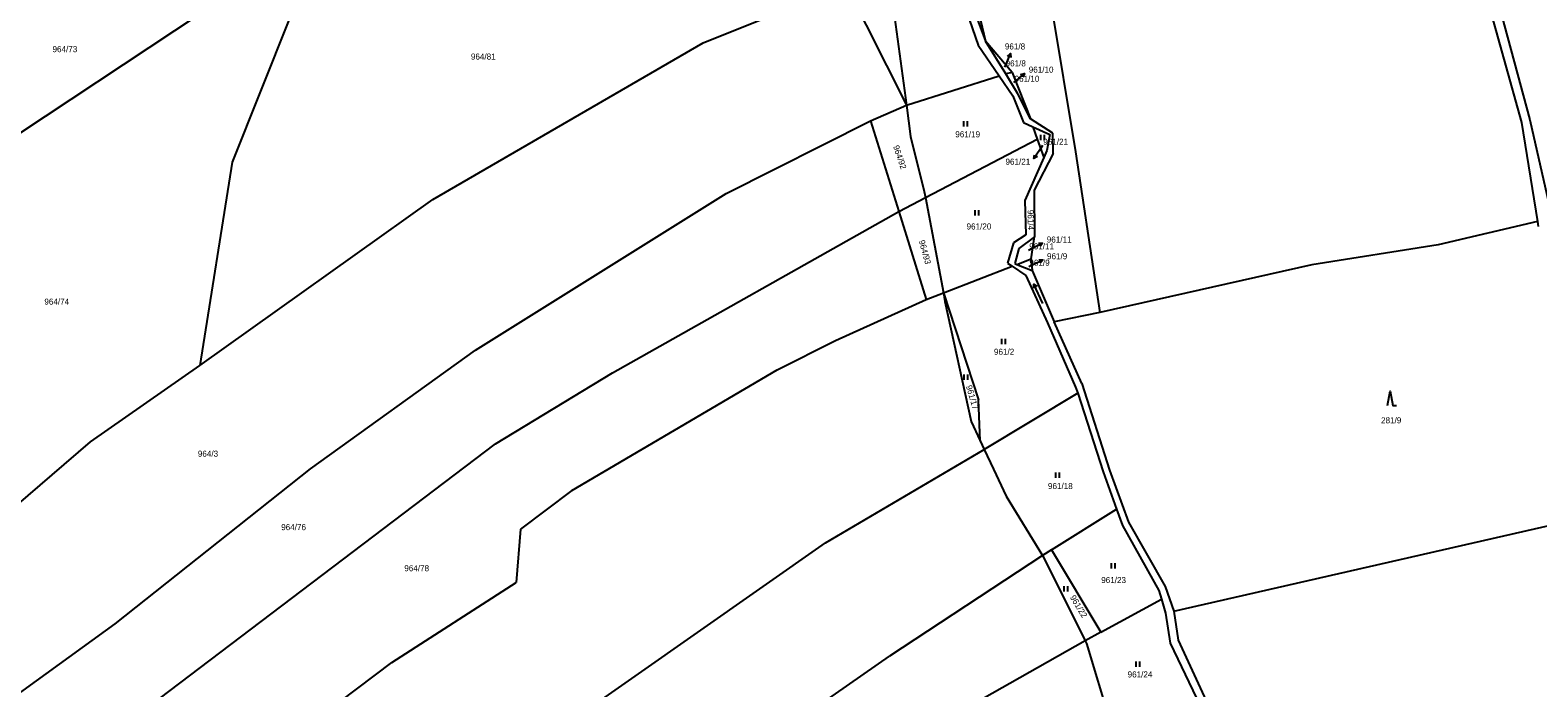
# Model space of a CAD drawing. Extents: x -735249 to -729401, y -1124843 to -1121828.
# Drawn here: x -732594.3 to -732171.3, y -1124143.2 to -1123958.8 of the extents above; entities that cross this region are included whole.
import ezdxf

# ---------------------------------------------------------------- set-up
doc = ezdxf.new("R2010")
doc.units = 0
for name, color, linetype in [('Vrstva 1', 7, 'Continuous'), ('Vrstva 16', 7, 'Continuous'), ('Vrstva 18', 7, 'Continuous'), ('Vrstva 25', 7, 'Continuous')]:
    doc.layers.add(name, color=color, linetype=linetype)

msp = doc.modelspace()

# ---------------------------------------------------------------- linework, layer by layer
at = {"layer": 'Vrstva 1'}
for points in [[(-732597.17, -1123987.65), (-732510.19, -1123930.02)], [(-732335.71, -1123936.53), (-732326.28, -1123961.86)], [(-732332.51, -1123935.49), (-732326.28, -1123961.86)], [(-732337.3, -1123937.05), (-732328.31, -1123963.02)], [(-732405.48, -1123962.36), (-732365.38, -1123946.14)], [(-732365.38, -1123946.14), (-732348.47, -1123979.82)], [(-732352.64, -1123948.9), (-732348.47, -1123979.82)], [(-732185.85, -1123949.03), (-732175.92, -1123984.68)], [(-732183.28, -1123947.89), (-732173.54, -1123983.96)], [(-732307.9, -1123951.8), (-732301.01, -1123992.94)], [(-732521.56, -1123955.53), (-732537.67, -1123995.8)], [(-732318.78, -1123970.67), (-732326.28, -1123961.86)], [(-732320.6, -1123971.06), (-732326.28, -1123961.86)], [(-732481.3, -1124006.25), (-732405.48, -1123962.36)], [(-732328.31, -1123963.02), (-732322.41, -1123971.59)], [(-732348.47, -1123979.82), (-732322.41, -1123971.59)], [(-732322.41, -1123971.59), (-732318.57, -1123977.17)], [(-732318.78, -1123970.67), (-732320.6, -1123971.06)], [(-732317.18, -1123976.6), (-732320.6, -1123971.06)], [(-732318.78, -1123970.67), (-732313.62, -1123983.68)], [(-732318.57, -1123977.17), (-732315.61, -1123984.67)], [(-732313.62, -1123983.68), (-732317.18, -1123976.6)], [(-732358.54, -1123984.2), (-732348.47, -1123979.82)], [(-732348.47, -1123979.82), (-732347.28, -1123988.62)], [(-732399.07, -1124004.62), (-732358.54, -1123984.2)], [(-732358.54, -1123984.2), (-732350.61, -1124009.65)], [(-732315.61, -1123984.67), (-732312.96, -1123985.89)], [(-732307.4, -1123987.69), (-732313.62, -1123983.68)], [(-732312.96, -1123985.89), (-732308.22, -1123988.07)], [(-732312.96, -1123985.89), (-732311.75, -1123989.31)], [(-732175.92, -1123984.68), (-732171.45, -1124012.4)], [(-732173.54, -1123983.96), (-732167.29, -1124011.54)], [(-732347.28, -1123988.62), (-732343.46, -1124004.04)], [(-732343.14, -1124005.74), (-732311.75, -1123989.31)], [(-732311.75, -1123989.31), (-732309.91, -1123994.51)], [(-732308.22, -1123988.07), (-732309.06, -1123992.56)], [(-732307.32, -1123993.36), (-732307.4, -1123987.69)], [(-732309.91, -1123994.51), (-732315.22, -1124006.59)], [(-732307.32, -1123993.36), (-732312.66, -1124003.68)], [(-732309.06, -1123992.56), (-732309.91, -1123994.51)], [(-732301.01, -1123992.94), (-732295.17, -1124031.79)], [(-732537.67, -1123995.8), (-732546.72, -1124052.81)], [(-732343.46, -1124004.04), (-732343.14, -1124005.74)], [(-732312.66, -1124003.68), (-732312.49, -1124016.71)], [(-732546.72, -1124052.81), (-732481.3, -1124006.25)], [(-732469.41, -1124048.49), (-732399.07, -1124004.62)], [(-732350.61, -1124009.65), (-732343.14, -1124005.74)], [(-732343.14, -1124005.74), (-732338.11, -1124032.43)], [(-732315.22, -1124006.59), (-732314.97, -1124016.14)], [(-732430.91, -1124054.92), (-732350.61, -1124009.65)], [(-732350.61, -1124009.65), (-732342.93, -1124034.29)], [(-732171.45, -1124012.4), (-732199.26, -1124018.96)], [(-732171.45, -1124012.4), (-732171.19, -1124013.82)], [(-732314.97, -1124016.14), (-732318.44, -1124018.42)], [(-732312.49, -1124016.71), (-732316.93, -1124020)], [(-732313.43, -1124022.91), (-732312.49, -1124016.71)], [(-732318.44, -1124018.42), (-732320.13, -1124024.1)], [(-732316.93, -1124020), (-732318.09, -1124024.21)], [(-732199.26, -1124018.96), (-732234.76, -1124024.57)], [(-732338.11, -1124032.43), (-732318.82, -1124024.99)], [(-732320.13, -1124024.1), (-732318.82, -1124024.99)], [(-732318.82, -1124024.99), (-732314.98, -1124027.6)], [(-732318.09, -1124024.21), (-732317.46, -1124024.46)], [(-732317.46, -1124024.46), (-732313.43, -1124022.91)], [(-732317.46, -1124024.46), (-732313.2, -1124026.18)], [(-732313.43, -1124022.91), (-732313.2, -1124026.18)], [(-732234.76, -1124024.57), (-732294.25, -1124037.91)], [(-732314.98, -1124027.6), (-732308.85, -1124040.84)], [(-732313.2, -1124026.18), (-732306.98, -1124040.55)], [(-732342.93, -1124034.29), (-732338.11, -1124032.43)], [(-732338.11, -1124032.43), (-732337.65, -1124034.89)], [(-732338.11, -1124032.43), (-732328.29, -1124062.48)], [(-732295.17, -1124031.79), (-732294.25, -1124037.91)], [(-732368.41, -1124045.82), (-732342.93, -1124034.29)], [(-732337.65, -1124034.89), (-732330.28, -1124068.52)], [(-732294.25, -1124037.91), (-732306.98, -1124040.55)], [(-732308.85, -1124040.84), (-732300.99, -1124058.85)], [(-732299.27, -1124057.89), (-732306.98, -1124040.55)], [(-732384.69, -1124054.02), (-732368.41, -1124045.82)], [(-732515.66, -1124081.82), (-732469.41, -1124048.49)], [(-732577.36, -1124074.22), (-732546.72, -1124052.81)], [(-732463.77, -1124074.76), (-732430.91, -1124054.92)], [(-732442.35, -1124087.85), (-732384.69, -1124054.02)], [(-732300.99, -1124058.85), (-732300.42, -1124060.61)], [(-732299.27, -1124057.89), (-732291.5, -1124082.15)], [(-732327.77, -1124073.91), (-732328.29, -1124062.48)], [(-732300.42, -1124060.61), (-732326.64, -1124076.33)], [(-732300.42, -1124060.61), (-732293.25, -1124082.64)], [(-732330.28, -1124068.52), (-732327.77, -1124073.91)], [(-732678.07, -1124237.16), (-732463.77, -1124074.76)], [(-732602.27, -1124095.63), (-732577.36, -1124074.22)], [(-732327.77, -1124073.91), (-732326.64, -1124076.33)], [(-732371.18, -1124102.52), (-732326.64, -1124076.33)], [(-732326.64, -1124076.33), (-732324.04, -1124081.92)], [(-732570.42, -1124125.24), (-732515.66, -1124081.82)], [(-732324.04, -1124081.92), (-732320.51, -1124089.48)], [(-732293.25, -1124082.64), (-732289.49, -1124093.11)], [(-732291.5, -1124082.15), (-732286.21, -1124096.72)], [(-732273.41, -1124121.73), (-732096.93, -1124081.42)], [(-732442.35, -1124087.85), (-732456.73, -1124098.71)], [(-732320.51, -1124089.48), (-732310.25, -1124106.07)], [(-732307.81, -1124104.47), (-732289.49, -1124093.11)], [(-732289.49, -1124093.11), (-732287.86, -1124097.64)], [(-732286.21, -1124096.72), (-732275.86, -1124114.79)], [(-732456.73, -1124098.71), (-732457.96, -1124113.64)], [(-732287.86, -1124097.64), (-732277.64, -1124115.92)], [(-732604.23, -1124265.64), (-732371.18, -1124102.52)], [(-732307.81, -1124104.47), (-732310.25, -1124106.07)], [(-732307.81, -1124104.47), (-732293.9, -1124127.58)], [(-732310.25, -1124106.07), (-732353.25, -1124134.3)], [(-732310.25, -1124106.07), (-732310.17, -1124106.19)], [(-732310.17, -1124106.19), (-732298.28, -1124130.06)], [(-732492.84, -1124136.14), (-732457.96, -1124113.64)], [(-732293.9, -1124127.58), (-732276.93, -1124118.32)], [(-732277.64, -1124115.92), (-732276.93, -1124118.32)], [(-732276.93, -1124118.32), (-732275.75, -1124122.26)], [(-732275.86, -1124114.79), (-732273.41, -1124121.73)], [(-732275.75, -1124122.26), (-732274.48, -1124130.71)], [(-732273.41, -1124121.73), (-732272.26, -1124129.83)], [(-732644.25, -1124178.61), (-732570.42, -1124125.24)], [(-732298.28, -1124130.06), (-732342.74, -1124155.2)], [(-732293.9, -1124127.58), (-732298.28, -1124130.06)], [(-732298.28, -1124130.06), (-732297.91, -1124130.81)], [(-732297.91, -1124130.81), (-732291.28, -1124152.83)], [(-732274.48, -1124130.71), (-732267.06, -1124146.09)], [(-732272.26, -1124129.83), (-732264.35, -1124146.86)], [(-732402.7, -1124168.77), (-732353.25, -1124134.3)], [(-732532.14, -1124165.69), (-732492.84, -1124136.14)]]:
    msp.add_lwpolyline(points, dxfattribs=at)
at = {"layer": 'Vrstva 16'}
for points in [[(-732320.85, -1123969.15), (-732320.42, -1123968.1)], [(-732318.32, -1123973.46), (-732317.62, -1123972.86)], [(-732310.28, -1123991.13), (-732311.04, -1123992.3)], [(-732314.22, -1124020.46), (-732312.99, -1124019.86)], [(-732314.17, -1124025.05), (-732312.95, -1124024.48)]]:
    msp.add_lwpolyline(points, dxfattribs=at)
at = {"layer": 'Vrstva 25'}
for points in [[(-732320.42, -1123968.1), (-732319.282, -1123965.325)], [(-732320.124, -1123966.06), (-732319.282, -1123965.325), (-732319.199, -1123966.44)], [(-732317.62, -1123972.86), (-732315.346, -1123970.904)], [(-732316.43, -1123971.177), (-732315.346, -1123970.904), (-732315.778, -1123971.935)], [(-732332.347, -1123985.845), (-732332.347, -1123984.345)], [(-732331.313, -1123985.845), (-732331.313, -1123984.345)], [(-732310.747, -1123989.615), (-732310.747, -1123988.115)], [(-732309.713, -1123989.615), (-732309.713, -1123988.115)], [(-732311.04, -1123992.3), (-732312.682, -1123994.81)], [(-732311.716, -1123994.247), (-732312.682, -1123994.81), (-732312.553, -1123993.699)], [(-732329.177, -1124010.765), (-732329.177, -1124009.265)], [(-732328.143, -1124010.765), (-732328.143, -1124009.265)], [(-732312.99, -1124019.86), (-732310.294, -1124018.545)], [(-732311.412, -1124018.534), (-732310.294, -1124018.545), (-732310.974, -1124019.433)], [(-732312.95, -1124024.48), (-732310.229, -1124023.217)], [(-732311.347, -1124023.185), (-732310.229, -1124023.217), (-732310.926, -1124024.092)], [(-732312.727, -1124031.1), (-732312.688, -1124029.983), (-732311.817, -1124030.684)], [(-732310.192, -1124035.437), (-732312.688, -1124029.983)], [(-732321.737, -1124046.815), (-732321.737, -1124045.315)], [(-732320.703, -1124046.815), (-732320.703, -1124045.315)], [(-732332.257, -1124056.825), (-732332.257, -1124055.325)], [(-732331.223, -1124056.825), (-732331.223, -1124055.325)], [(-732213.46, -1124064.03), (-732212.71, -1124060.03), (-732211.96, -1124064.03), (-732210.96, -1124064.03)], [(-732306.517, -1124084.305), (-732306.517, -1124082.805)], [(-732305.483, -1124084.305), (-732305.483, -1124082.805)], [(-732290.977, -1124109.725), (-732290.977, -1124108.225)], [(-732289.943, -1124109.725), (-732289.943, -1124108.225)], [(-732304.207, -1124116.235), (-732304.207, -1124114.735)], [(-732303.173, -1124116.235), (-732303.173, -1124114.735)], [(-732283.997, -1124137.305), (-732283.997, -1124135.805)], [(-732282.963, -1124137.305), (-732282.963, -1124135.805)]]:
    msp.add_lwpolyline(points, dxfattribs=at)

# ---------------------------------------------------------------- texts
at = {"layer": 'Vrstva 16'}
for s, p in [('961/8', (-732320.85, -1123964.2)), ('961/10', (-732314.15, -1123970.7)), ('961/21', (-732320.677, -1123996.51)), ('961/11', (-732309.09, -1124018.34)), ('961/9', (-732309.03, -1124023.02))]:
    msp.add_text(s, height=1.7, dxfattribs=at).set_placement(p)
at = {"layer": 'Vrstva 18'}
for s, p in [('964/73', (-732588.04, -1123964.96)), ('964/81', (-732470.65, -1123967.04)), ('961/8', (-732320.65, -1123968.95)), ('961/10', (-732318.12, -1123973.26)), ('961/19', (-732334.76, -1123988.83)), ('961/21', (-732310.08, -1123990.93)), ('961/20', (-732331.6, -1124014.68)), ('961/11', (-732314.02, -1124020.26)), ('961/9', (-732313.97, -1124024.85)), ('964/74', (-732590.32, -1124035.75)), ('961/2', (-732323.91, -1124049.82)), ('281/9', (-732215.31, -1124069.03)), ('964/3', (-732547.26, -1124078.4)), ('961/18', (-732308.76, -1124087.47)), ('964/76', (-732523.88, -1124098.99)), ('964/78', (-732489.34, -1124110.51)), ('961/23', (-732293.82, -1124113.83)), ('961/24', (-732286.41, -1124140.29))]:
    msp.add_text(s, height=1.7, dxfattribs=at).set_placement(p)
for s, rotation, p in [('964/92', 288.8023, (-732352.237, -1123991.384)), ('961/4', 271.10216, (-732314.487, -1124009.176)), ('964/93', 285.40227, (-732345.005, -1124017.899)), ('961/17', 286.40228, (-732331.782, -1124058.635)), ('961/22', 300.90239, (-732302.646, -1124117.828))]:
    msp.add_text(s, height=1.7, rotation=rotation, dxfattribs=at).set_placement(p)

doc.saveas('drawing.dxf')
